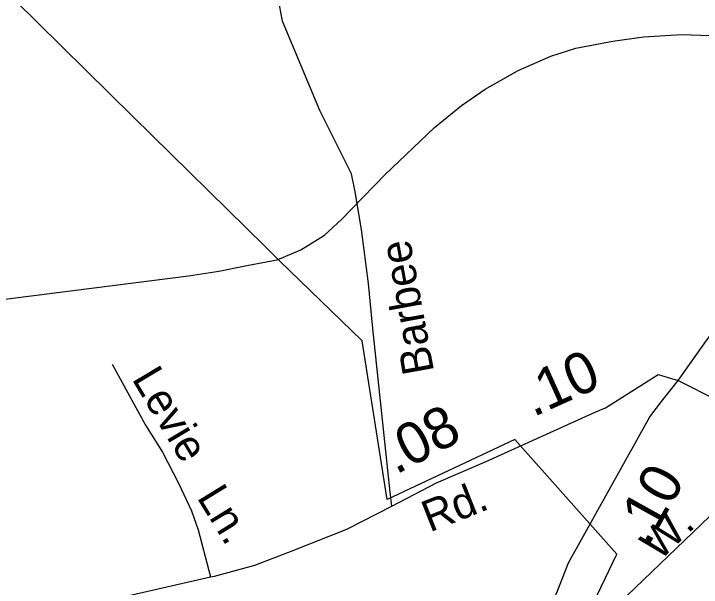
# Model space of a CAD drawing. Extents: x 2220236 to 2384410, y 720751 to 894131.
# Drawn here: x 2259274 to 2261352, y 797880 to 799613 of the extents above; entities that cross this region are included whole.
import ezdxf

# ---------------------------------------------------------------- set-up
doc = ezdxf.new("R2010")
doc.units = 0
doc.layers.add('Default', color=7, linetype='Continuous')

msp = doc.modelspace()

# ---------------------------------------------------------------- linework, layer by layer
at = {"layer": 'Default'}
for p in [(2261282.2, 798505), (2260978.6, 797711.9)]:
    msp.add_line(p, (2261623.6, 798331.6), dxfattribs=at)
for points in [[(2260416.4, 798124.8), (2260411.9, 798167.3), (2260359.3, 798662), (2260346.2, 798797.6), (2260324.5, 798961.4), (2260305.5, 799075.2), (2260295, 799129.2), (2260199.3, 799321), (2260086.1, 799590.9), (2260060, 799733.1), (2260051.3, 799817.3), (2260054.2, 799855), (2260068.7, 799942.1), (2260080.6, 800346)], [(2261282.2, 798505), (2261372.2, 798632.6), (2261418.7, 798694.3), (2261492.5, 798791.9), (2262026.6, 799326.8), (2262203, 799493.9), (2262803.1, 800062.3)], [(2260925.5, 797624.2), (2260927, 797626.8), (2260928.5, 797629.4), (2260930, 797631.9), (2260931.5, 797634.5), (2260933, 797637.1), (2260934.5, 797639.7), (2260936, 797642.2), (2260937.8, 797644.9), (2260939.2, 797647.4), (2260940.8, 797650), (2260942.2, 797652.6), (2260943.8, 797655.2), (2260946, 797659.9), (2260979, 797734.2), (2261097, 797979.9), (2260788, 798326.7), (2260402.2, 798144.8), (2260327.2, 798624.2), (2260076.2, 798867.4), (2260033.5, 798909.5), (2259635.2, 799301.9), (2259275.2, 799656.9)], [(2260925.5, 797624.2), (2260927, 797626.8), (2260928.5, 797629.4), (2260930, 797631.9), (2260931.5, 797634.5), (2260933, 797637.1), (2260934.5, 797639.7), (2260936, 797642.2), (2260937.8, 797644.9), (2260939.2, 797647.4), (2260940.8, 797650), (2260942.2, 797652.6), (2260943.8, 797655.2), (2260946, 797659.9), (2260979, 797734.2), (2261097, 797979.9), (2260788, 798326.7), (2260402.2, 798144.8), (2260327.2, 798624.2), (2260076.2, 798867.4), (2260033.5, 798909.5), (2259635.2, 799301.9), (2259275.2, 799656.9)], [(2259095.4, 798731.9), (2259802.2, 798820.7), (2259893.9, 798835.4), (2259977.8, 798852.2), (2260069.5, 798869.1), (2260141.3, 798899.8), (2260212.8, 798944.4), (2260264.4, 798990.9), (2260394.9, 799126.1), (2260545.6, 799269.4), (2260627, 799336.1), (2260698.4, 799384.8), (2260797.9, 799441.7), (2260897.4, 799484.6), (2260973.1, 799509.3), (2261084.9, 799530.3), (2261176.7, 799543.2), (2261292.6, 799550.2), (2261436.5, 799545.7)], [(2259570.8, 798554.5), (2259672.5, 798369.7), (2259723.2, 798288.1), (2259772.1, 798194.7), (2259810.7, 798111.1), (2259831.3, 798053.3), (2259868.6, 797911.6)], [(2260416.4, 798124.8), (2260551.6, 798196), (2260704.1, 798261.4), (2261032.8, 798410.3), (2261062.1, 798422.1), (2261180.1, 798496.8), (2261221.6, 798522.6), (2261282.2, 798505)], [(2259868.1, 796674.9), (2259963.3, 796734.4), (2260067.3, 796808.8), (2260227.1, 796939.7), (2260334.2, 797039.3), (2260423.3, 797136), (2260542.3, 797265.4), (2260625.5, 797372.5), (2260767.6, 797606.1), (2260863.2, 797768.6), (2260914.2, 797861.1), (2260950.9, 797954.3), (2261196.1, 798395.1), (2261231.2, 798441.3), (2261282.2, 798505)], [(2255162.9, 797760.7), (2255334.2, 797785.5), (2255515.9, 797797.9), (2255664.5, 797799.9), (2255802.7, 797806.1), (2256130.9, 797806.1), (2256469.3, 797803), (2256729.4, 797796.8), (2257094.7, 797781.3), (2257439.3, 797769), (2257897.5, 797763.8), (2258227.7, 797757.6), (2258477.4, 797751.4), (2258745.7, 797754.5), (2258902.6, 797750.4), (2259135.8, 797760.7), (2259511.6, 797830.4), (2259868.6, 797911.6), (2259880.6, 797913.7), (2260002.3, 797946.8), (2260115.7, 797990), (2260281, 798055.4), (2260416.4, 798124.8)]]:
    msp.add_lwpolyline(points, dxfattribs=at)

# ---------------------------------------------------------------- texts
for s, height, rotation, p in [('Barbee', 95, 100.3668, (2260544.6, 798532)), ('.10', 125, 24.3727, (2260843.6, 798393.2)), ('Levie', 95, 300.8786, (2259629.1, 798510)), ('.08', 125, 27.7717, (2260428.5, 798219.2)), ('.10', 125, 60.9073, (2261191.6, 798001.2)), ('Ln.', 95, 301.5291, (2259825.7, 798151.6)), ('Rd.', 95, 21.5862, (2260531.1, 798045.3)), ('W.', 95, 44.0377, (2261225.1, 797956.7))]:
    msp.add_text(s, height=height, rotation=rotation, dxfattribs=at).set_placement(p)

doc.saveas('drawing.dxf')
